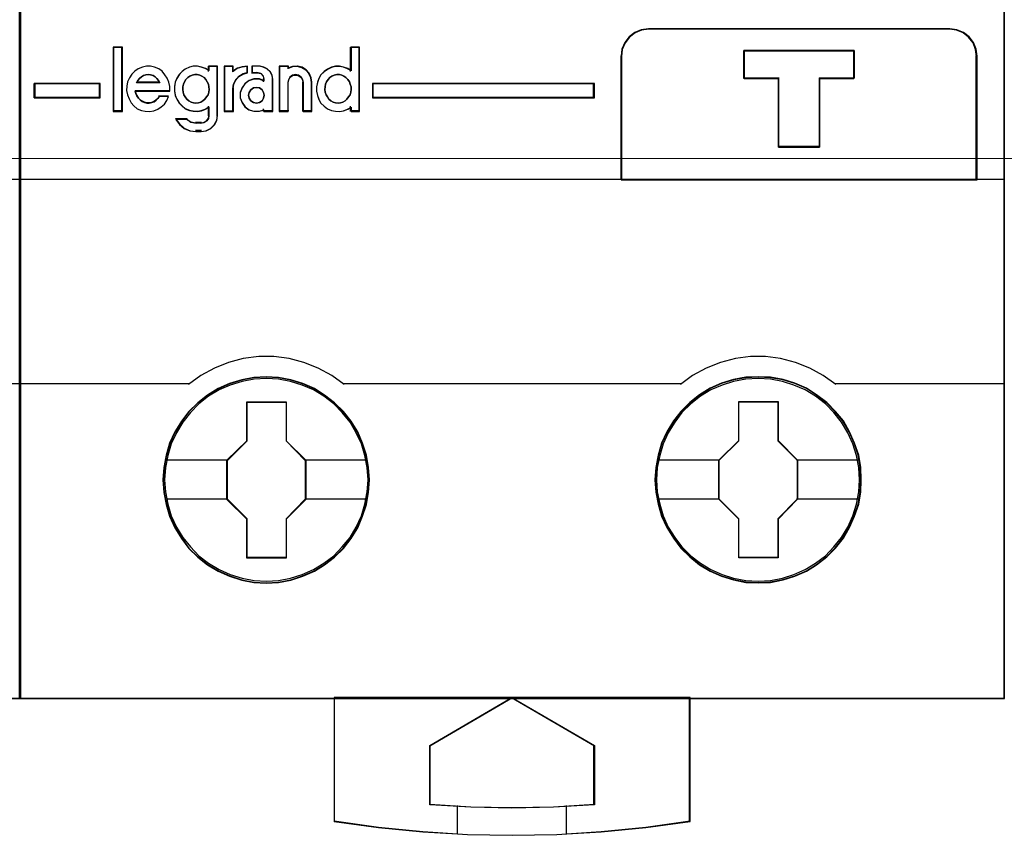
# Model space of a CAD drawing. Header units: millimetres. Extents: x -1290 to 1795, y -4192 to -1311.
# Tile 1015 of 1056: x 1479.57 to 1486.77, y -1959.9 to -1953.93. Entities that reach past the tile are written whole.
import ezdxf

# ---------------------------------------------------------------- set-up
doc = ezdxf.new("R2010")
doc.units = ezdxf.units.MM
doc.layers.add('45', color=7, linetype='Continuous')
doc.layers.add('Aparatura', color=7, linetype='Continuous', lineweight=13)

# ---------------------------------------------------------------- blocks, each defined once
blk = doc.blocks.new('*U181')
at = {"layer": '45', "color": 7}
for points in [[(189.632024, -683.413361), (153.610873, -683.413361), (153.610873, -766.375576), (189.632024, -766.375576), (189.632024, -683.413361)], [(187.627225, -741.867195), (176.603543, -741.867195), (176.344227, -741.900376), (176.106981, -741.999918), (175.897321, -742.160291), (175.742835, -742.370434), (175.626971, -742.608228), (175.604901, -742.868143), (175.604901, -747.397292), (188.625867, -747.397292), (188.625867, -742.868143), (188.592763, -742.608228), (188.498968, -742.370434), (188.333447, -742.160291), (188.129305, -741.999918), (187.886541, -741.900376), (187.627225, -741.867195)], [(184.133965, -742.664391), (184.133965, -743.674527), (182.869074, -743.674527), (182.869074, -746.194316), (181.360081, -746.194316), (181.360081, -743.674527), (180.089642, -743.674527), (180.089642, -742.664391), (184.133965, -742.664391)], [(182.869074, -746.194316), (182.869074, -743.674527), (184.133965, -743.674527), (184.133965, -742.664391), (180.089642, -742.664391), (180.089642, -743.674527), (181.360081, -743.674527), (181.360081, -746.194316), (182.869074, -746.194316)], [(182.86427, -746.178157), (182.86427, -743.681438), (184.119642, -743.681438), (184.119642, -742.68055), (180.105755, -742.68055), (180.105755, -743.681438), (181.366633, -743.681438), (181.366633, -746.178157), (182.86427, -746.178157)], [(156.545201, -744.397035), (156.545201, -743.863776), (154.139017, -743.863776), (154.139017, -744.397035), (156.545201, -744.397035)], [(166.506517, -743.863776), (166.506517, -744.397035), (174.629179, -744.397035), (174.629179, -743.863776), (166.506517, -743.863776)], [(166.395518, -758.37662), (166.367884, -757.923945), (166.296035, -757.47127), (166.141285, -757.035156), (165.969954, -756.621124), (165.732302, -756.223653), (165.450435, -755.875866), (165.124354, -755.55016), (164.759585, -755.274139), (164.38929, -755.02572), (163.9582, -754.843545), (163.52711, -754.711055), (163.073912, -754.628249), (162.626242, -754.606167), (162.167517, -754.628249), (161.7309, -754.711055), (161.28323, -754.843545), (160.86872, -755.02572), (160.476317, -755.274139), (160.117076, -755.55016), (159.785468, -755.875866), (159.525708, -756.223653), (159.282529, -756.621124), (159.078038, -757.035156), (158.961975, -757.47127), (158.873546, -757.923945), (158.840385, -758.37662), (158.873546, -758.834816), (158.961975, -759.27093), (159.078038, -759.707044), (159.282529, -760.126596), (159.525708, -760.518547), (159.785468, -760.882895), (160.117076, -761.20308), (160.476317, -761.484622), (160.86872, -761.71648), (161.28323, -761.904174), (161.7309, -762.042185), (162.167517, -762.130512), (162.626242, -762.152594), (163.073912, -762.130512), (163.52711, -762.042185), (163.9582, -761.904174), (164.38929, -761.71648), (164.759585, -761.484622), (165.124354, -761.20308), (165.450435, -760.882895), (165.732302, -760.518547), (165.969954, -760.126596), (166.141285, -759.707044), (166.296035, -759.27093), (166.367884, -758.834816), (166.395518, -758.37662)], [(166.395518, -758.37662), (166.367884, -757.923945), (166.296035, -757.47127), (166.141285, -757.035156), (165.969954, -756.621124), (165.732302, -756.223653), (165.450435, -755.875866), (165.124354, -755.55016), (164.759585, -755.274139), (164.38929, -755.02572), (163.9582, -754.843545), (163.52711, -754.711055), (163.073912, -754.628249), (162.626242, -754.606167), (162.167517, -754.628249), (161.7309, -754.711055), (161.28323, -754.843545), (160.86872, -755.02572), (160.476317, -755.274139), (160.117076, -755.55016), (159.785468, -755.875866), (159.525708, -756.223653), (159.282529, -756.621124), (159.078038, -757.035156), (158.961975, -757.47127), (158.873546, -757.923945), (158.840385, -758.37662), (158.873546, -758.834816), (158.961975, -759.27093), (159.078038, -759.707044), (159.282529, -760.126596), (159.525708, -760.518547), (159.785468, -760.882895), (160.117076, -761.20308), (160.476317, -761.484622), (160.86872, -761.71648), (161.28323, -761.904174), (161.7309, -762.042185), (162.167517, -762.130512), (162.626242, -762.152594), (163.073912, -762.130512), (163.52711, -762.042185), (163.9582, -761.904174), (164.38929, -761.71648), (164.759585, -761.484622), (165.124354, -761.20308), (165.450435, -760.882895), (165.732302, -760.518547), (165.969954, -760.126596), (166.141285, -759.707044), (166.296035, -759.27093), (166.367884, -758.834816), (166.395518, -758.37662)], [(166.381195, -758.376631), (166.353666, -757.925679), (166.28209, -757.474727), (166.127926, -757.040273), (165.957245, -756.627817), (165.720494, -756.231859), (165.439696, -755.885396), (165.114851, -755.560931), (164.751466, -755.28596), (164.382574, -755.038486), (163.953118, -754.857006), (163.523663, -754.72502), (163.072183, -754.642529), (162.62621, -754.620531), (162.169225, -754.642529), (161.734264, -754.72502), (161.28829, -754.857006), (160.875352, -755.038486), (160.484437, -755.28596), (160.126558, -755.560931), (159.796207, -755.885396), (159.537432, -756.231859), (159.295175, -756.627817), (159.091459, -757.040273), (158.975837, -757.474727), (158.887743, -757.925679), (158.854708, -758.376631), (158.887743, -758.833082), (158.975837, -759.267536), (159.091459, -759.701989), (159.295175, -760.119945), (159.537432, -760.510403), (159.796207, -760.873365), (160.126558, -761.192331), (160.484437, -761.472801), (160.875352, -761.703776), (161.28829, -761.890756), (161.734264, -762.028242), (162.169225, -762.116232), (162.62621, -762.13823), (163.072183, -762.116232), (163.523663, -762.028242), (163.953118, -761.890756), (164.382574, -761.703776), (164.751466, -761.472801), (165.114851, -761.192331), (165.439696, -760.873365), (165.720494, -760.510403), (165.957245, -760.119945), (166.127926, -759.701989), (166.28209, -759.267536), (166.353666, -758.833082), (166.381195, -758.376631)], [(184.393561, -758.370335), (184.371448, -757.917552), (184.299581, -757.464769), (184.144791, -757.028552), (183.962359, -756.614421), (183.735702, -756.216856), (183.453763, -755.868986), (183.127598, -755.543203), (182.757207, -755.267116), (182.392344, -755.018637), (181.961143, -754.83642), (181.529942, -754.703898), (181.076627, -754.621072), (180.617785, -754.598985), (180.169999, -754.621072), (179.722213, -754.703898), (179.274427, -754.83642), (178.85981, -755.018637), (178.478363, -755.267116), (178.119029, -755.543203), (177.787335, -755.868986), (177.516452, -756.216856), (177.273211, -756.614421), (177.079723, -757.028552), (176.96363, -757.464769), (176.875179, -757.917552), (176.842009, -758.370335), (176.875179, -758.823118), (176.96363, -759.264858), (177.079723, -759.701075), (177.273211, -760.120728), (177.516452, -760.512771), (177.787335, -760.877206), (178.119029, -761.197467), (178.478363, -761.479076), (178.85981, -761.71099), (179.274427, -761.898729), (179.722213, -762.036772), (180.169999, -762.12512), (180.617785, -762.147207), (181.076627, -762.12512), (181.529942, -762.036772), (181.961143, -761.898729), (182.392344, -761.71099), (182.757207, -761.479076), (183.127598, -761.197467), (183.453763, -760.877206), (183.735702, -760.512771), (183.962359, -760.120728), (184.144791, -759.701075), (184.299581, -759.264858), (184.371448, -758.823118), (184.393561, -758.370335)], [(184.393561, -758.370335), (184.371448, -757.917552), (184.299581, -757.464769), (184.144791, -757.028552), (183.962359, -756.614421), (183.735702, -756.216856), (183.453763, -755.868986), (183.127598, -755.543203), (182.757207, -755.267116), (182.392344, -755.018637), (181.961143, -754.83642), (181.529942, -754.703898), (181.076627, -754.621072), (180.617785, -754.598985), (180.169999, -754.621072), (179.722213, -754.703898), (179.274427, -754.83642), (178.85981, -755.018637), (178.478363, -755.267116), (178.119029, -755.543203), (177.787335, -755.868986), (177.516452, -756.216856), (177.273211, -756.614421), (177.079723, -757.028552), (176.96363, -757.464769), (176.875179, -757.917552), (176.842009, -758.370335), (176.875179, -758.823118), (176.96363, -759.264858), (177.079723, -759.701075), (177.273211, -760.120728), (177.516452, -760.512771), (177.787335, -760.877206), (178.119029, -761.197467), (178.478363, -761.479076), (178.85981, -761.71099), (179.274427, -761.898729), (179.722213, -762.036772), (180.169999, -762.12512), (180.617785, -762.147207), (181.076627, -762.12512), (181.529942, -762.036772), (181.961143, -761.898729), (182.392344, -761.71099), (182.757207, -761.479076), (183.127598, -761.197467), (183.453763, -760.877206), (183.735702, -760.512771), (183.962359, -760.120728), (184.144791, -759.701075), (184.299581, -759.264858), (184.371448, -758.823118), (184.393561, -758.370335)], [(184.377448, -758.371244), (184.355429, -757.920292), (184.283869, -757.46934), (184.12974, -757.034887), (183.948087, -756.622431), (183.722397, -756.226473), (183.441661, -755.88001), (183.116887, -755.555544), (182.748077, -755.280573), (182.384772, -755.0331), (181.95541, -754.851619), (181.526049, -754.719633), (181.074669, -754.637142), (180.617785, -754.615144), (180.17191, -754.637142), (179.726035, -754.719633), (179.28016, -754.851619), (178.867312, -755.0331), (178.487493, -755.280573), (178.129692, -755.555544), (177.799414, -755.88001), (177.529687, -756.226473), (177.287483, -756.622431), (177.094821, -757.034887), (176.979224, -757.46934), (176.89115, -757.920292), (176.858122, -758.371244), (176.89115, -758.822196), (176.979224, -759.262149), (177.094821, -759.696603), (177.287483, -760.114558), (177.529687, -760.505017), (177.799414, -760.867978), (178.129692, -761.186944), (178.487493, -761.467414), (178.867312, -761.69839), (179.28016, -761.88537), (179.726035, -762.022855), (180.17191, -762.110846), (180.617785, -762.132843), (181.074669, -762.110846), (181.526049, -762.022855), (181.95541, -761.88537), (182.384772, -761.69839), (182.748077, -761.467414), (183.116887, -761.186944), (183.441661, -760.867978), (183.722397, -760.505017), (183.948087, -760.114558), (184.12974, -759.696603), (184.283869, -759.262149), (184.355429, -758.822196), (184.377448, -758.371244)], [(161.91331, -755.512887), (163.355409, -755.512887), (163.355409, -756.944823), (164.068107, -757.658026), (164.068107, -759.089962), (163.355409, -759.814222), (163.355409, -761.2351), (161.91331, -761.2351), (161.91331, -759.814222), (161.183909, -759.089962), (161.183909, -757.658026), (161.91331, -756.944823), (161.91331, -755.512887)], [(161.91331, -755.512887), (163.355409, -755.512887), (163.355409, -755.512887), (163.355409, -756.944823), (163.355409, -756.944823), (164.068107, -757.658026), (164.068107, -757.658026), (164.068107, -759.089962), (164.068107, -759.089962), (163.355409, -759.814222), (163.355409, -759.814222), (163.355409, -761.2351), (163.355409, -761.2351), (161.91331, -761.2351), (161.91331, -761.2351), (161.91331, -759.814222), (161.91331, -759.814222), (161.183909, -759.089962), (161.183909, -759.089962), (161.183909, -757.658026), (161.183909, -757.658026), (161.91331, -756.944823), (161.91331, -756.944823), (161.91331, -755.512887), (161.91331, -755.512887)], [(161.921273, -755.527251), (163.34726, -755.527251), (163.34726, -756.951548), (164.051994, -757.660947), (164.051994, -759.085245), (163.34726, -759.805642), (163.34726, -761.218941), (161.921273, -761.218941), (161.921273, -759.805642), (161.200021, -759.085245), (161.200021, -757.660947), (161.921273, -756.951548), (161.921273, -755.527251)], [(179.911094, -755.507501), (181.346734, -755.507501), (181.346734, -756.939436), (182.058989, -757.65264), (182.058989, -759.084575), (181.346734, -759.808836), (181.346734, -761.229714), (179.911094, -761.229714), (179.911094, -759.808836), (179.176581, -759.084575), (179.176581, -757.65264), (179.911094, -756.939436), (179.911094, -755.507501)], [(179.911094, -755.507501), (181.346734, -755.507501), (181.346734, -755.507501), (181.346734, -756.939436), (181.346734, -756.939436), (182.058989, -757.65264), (182.058989, -757.65264), (182.058989, -759.084575), (182.058989, -759.084575), (181.346734, -759.808836), (181.346734, -759.808836), (181.346734, -761.229714), (181.346734, -761.229714), (179.911094, -761.229714), (179.911094, -761.229714), (179.911094, -759.808836), (179.911094, -759.808836), (179.176581, -759.084575), (179.176581, -759.084575), (179.176581, -757.65264), (179.176581, -757.65264), (179.911094, -756.939436), (179.911094, -756.939436), (179.911094, -755.507501), (179.911094, -755.507501)], [(179.918117, -755.521865), (181.33949, -755.521865), (181.33949, -756.946162), (182.044667, -757.655561), (182.044667, -759.079858), (181.33949, -759.800256), (181.33949, -761.213555), (179.918117, -761.213555), (179.918117, -759.800256), (179.190903, -759.079858), (179.190903, -757.655561), (179.918117, -756.946162), (179.918117, -755.521865)], [(178.131037, -766.343257), (171.614214, -766.343257), (165.10291, -766.343257), (165.10291, -770.879746), (166.730736, -771.101039), (168.353044, -771.255943), (169.616678, -771.333395), (169.986388, -771.355525), (171.614214, -771.383186), (173.258594, -771.355525), (173.622786, -771.333395), (174.880902, -771.255943), (176.514247, -771.101039), (178.131037, -770.879746), (178.131037, -766.343257)], [(171.613148, -766.343257), (174.629179, -768.094478), (174.629179, -770.272419), (173.129465, -770.350005), (171.613148, -770.377714), (170.113433, -770.350005), (168.613719, -770.272419), (168.613719, -768.094478), (171.613148, -766.343257)]]:
    blk.add_lwpolyline(points, close=True, dxfattribs=at)
at = {"layer": '45', "color": 139}
for points in [[(189.632024, -683.413361), (153.610873, -683.413361), (153.610873, -766.375576), (189.632024, -766.375576), (189.632024, -683.413361)], [(157.343682, -742.553071), (157.033957, -742.553071), (157.033957, -744.874634), (157.343682, -744.874634), (157.343682, -742.553071)], [(160.05048, -744.583765), (160.1415, -744.578085), (160.23252, -744.555361), (160.306474, -744.504234), (160.380428, -744.436065), (160.443004, -744.362214), (160.494203, -744.282683), (160.516958, -744.186109), (160.534024, -744.083855), (160.522647, -743.987281), (160.511269, -743.896389), (160.465759, -743.805496), (160.41456, -743.725965), (160.357673, -743.652114), (160.266653, -743.600987), (160.192699, -743.561222), (160.09599, -743.544179), (160.00497, -743.544179), (159.91395, -743.561222), (159.828618, -743.600987), (159.754665, -743.652114), (159.6864, -743.725965), (159.629512, -743.805496), (159.59538, -743.896389), (159.572625, -743.987281), (159.572625, -744.083855), (159.578313, -744.186109), (159.612446, -744.282683), (159.652267, -744.362214), (159.720532, -744.436065), (159.794486, -744.504234), (159.874129, -744.555361), (159.965149, -744.578085), (160.05048, -744.583765)], [(165.251665, -744.583765), (165.336996, -744.578085), (165.428016, -744.555361), (165.513347, -744.504234), (165.575924, -744.436065), (165.6385, -744.362214), (165.689699, -744.282683), (165.712454, -744.186109), (165.72952, -744.083855), (165.72952, -743.987281), (165.695388, -743.896389), (165.672633, -743.805496), (165.610056, -743.725965), (165.536102, -743.652114), (165.467837, -743.600987), (165.393884, -743.561222), (165.302863, -743.544179), (165.200466, -743.544179), (165.109446, -743.561222), (165.024115, -743.600987), (164.950161, -743.652114), (164.893273, -743.725965), (164.830697, -743.805496), (164.790876, -743.896389), (164.773809, -743.987281), (164.768121, -744.083855), (164.773809, -744.186109), (164.813631, -744.282683), (164.859141, -744.362214), (164.916028, -744.436065), (164.984293, -744.504234), (165.075313, -744.555361), (165.160645, -744.578085), (165.251665, -744.583765)], [(162.544549, -744.297385), (162.526996, -744.192185), (162.468488, -744.098673), (162.374875, -744.028539), (162.263709, -744.011005), (162.158394, -744.028539), (162.064781, -744.098673), (162.000422, -744.192185), (161.977018, -744.297385), (162.000422, -744.408431), (162.064781, -744.501943), (162.158394, -744.560387), (162.263709, -744.583765), (162.374875, -744.560387), (162.468488, -744.501943), (162.526996, -744.408431), (162.544549, -744.297385)], [(166.347179, -758.376823), (166.314012, -757.92396), (166.225565, -757.482142), (166.103951, -757.056893), (165.916003, -756.648211), (165.689359, -756.267144), (165.401908, -755.913689), (165.092346, -755.593372), (164.733033, -755.317235), (164.34608, -755.085281), (163.942543, -754.903031), (163.511367, -754.770486), (163.074663, -754.687645), (162.626903, -754.660032), (162.179143, -754.687645), (161.736911, -754.770486), (161.305735, -754.903031), (160.902199, -755.085281), (160.515246, -755.317235), (160.16146, -755.593372), (159.851898, -755.913689), (159.575503, -756.267144), (159.337803, -756.648211), (159.149855, -757.056893), (159.017185, -757.482142), (158.939795, -757.92396), (158.906627, -758.376823), (158.939795, -758.818641), (159.017185, -759.260459), (159.149855, -759.685708), (159.337803, -760.099913), (159.575503, -760.48098), (159.851898, -760.828912), (160.16146, -761.14923), (160.515246, -761.425366), (160.902199, -761.65732), (161.305735, -761.83957), (161.736911, -761.972115), (162.179143, -762.054956), (162.626903, -762.08257), (163.074663, -762.054956), (163.511367, -761.972115), (163.942543, -761.83957), (164.34608, -761.65732), (164.733033, -761.425366), (165.092346, -761.14923), (165.401908, -760.828912), (165.689359, -760.48098), (165.916003, -760.099913), (166.103951, -759.685708), (166.225565, -759.260459), (166.314012, -758.818641), (166.347179, -758.376823)], [(184.33269, -758.376823), (184.30505, -757.92396), (184.216602, -757.482142), (184.083929, -757.056893), (183.901505, -756.648211), (183.669328, -756.267144), (183.392927, -755.913689), (183.077831, -755.593372), (182.718509, -755.317235), (182.337076, -755.085281), (181.928003, -754.903031), (181.507874, -754.770486), (181.065633, -754.687645), (180.617864, -754.660032), (180.170094, -754.687645), (179.722325, -754.770486), (179.302196, -754.903031), (178.893123, -755.085281), (178.51169, -755.317235), (178.157897, -755.593372), (177.831744, -755.913689), (177.566399, -756.267144), (177.328694, -756.648211), (177.140742, -757.056893), (177.019125, -757.482142), (176.930677, -757.92396), (176.897509, -758.376823), (176.930677, -758.818641), (177.019125, -759.260459), (177.140742, -759.685708), (177.328694, -760.099913), (177.566399, -760.48098), (177.831744, -760.828912), (178.157897, -761.14923), (178.51169, -761.425366), (178.893123, -761.65732), (179.302196, -761.83957), (179.722325, -761.972115), (180.170094, -762.054956), (180.617864, -762.08257), (181.065633, -762.054956), (181.507874, -761.972115), (181.928003, -761.83957), (182.337076, -761.65732), (182.718509, -761.425366), (183.077831, -761.14923), (183.392927, -760.828912), (183.669328, -760.48098), (183.901505, -760.099913), (184.083929, -759.685708), (184.216602, -759.260459), (184.30505, -758.818641), (184.33269, -758.376823)]]:
    blk.add_lwpolyline(points, close=True, dxfattribs=at)
at = {"layer": '45', "color": 59}
for points in [[(189.617702, -683.427724), (153.626986, -683.427724), (153.626986, -766.359417), (189.617702, -766.359417), (189.617702, -683.427724)], [(187.627225, -741.867195), (176.603543, -741.867195), (176.344227, -741.900376), (176.106981, -741.999918), (175.897321, -742.160291), (175.742835, -742.370434), (175.626971, -742.608228), (175.604901, -742.868143), (175.604901, -747.397292), (188.625867, -747.397292), (188.625867, -742.868143), (188.592763, -742.608228), (188.498968, -742.370434), (188.333447, -742.160291), (188.129305, -741.999918), (187.886541, -741.900376), (187.627225, -741.867195)], [(187.613447, -741.883355), (176.615531, -741.883355), (176.356822, -741.916352), (176.12013, -742.015345), (175.91096, -742.174832), (175.756835, -742.383816), (175.641242, -742.620298), (175.619224, -742.878777), (175.619224, -747.382928), (188.609754, -747.382928), (188.609754, -742.878777), (188.576727, -742.620298), (188.483152, -742.383816), (188.318018, -742.174832), (188.114353, -742.015345), (187.872156, -741.916352), (187.613447, -741.883355)], [(157.359794, -742.538707), (157.017844, -742.538707), (157.017844, -744.890793), (157.359794, -744.890793), (157.359794, -742.538707)], [(164.493659, -744.305559), (164.549862, -744.450474), (164.622926, -744.589816), (164.740953, -744.701289), (164.864599, -744.790467), (165.005107, -744.851778), (165.151235, -744.88522), (165.302984, -744.890793), (165.449112, -744.868499), (165.60086, -744.812762), (165.724507, -744.734731), (165.724507, -744.890793), (166.039245, -744.890793), (166.039245, -742.538707), (165.724507, -742.538707), (165.724507, -743.408199), (165.60086, -743.330167), (165.449112, -743.274431), (165.302984, -743.246562), (165.151235, -743.246562), (165.005107, -743.285578), (164.864599, -743.352462), (164.740953, -743.441641), (164.622926, -743.553114), (164.549862, -743.686882), (164.493659, -743.831797), (164.465557, -743.993433), (164.465557, -744.149496), (164.493659, -744.305559)], [(184.133965, -742.664391), (184.133965, -743.674527), (182.869074, -743.674527), (182.869074, -746.194316), (181.360081, -746.194316), (181.360081, -743.674527), (180.089642, -743.674527), (180.089642, -742.664391), (184.133965, -742.664391)], [(182.869074, -746.194316), (182.869074, -743.674527), (184.133965, -743.674527), (184.133965, -742.664391), (180.089642, -742.664391), (180.089642, -743.674527), (181.360081, -743.674527), (181.360081, -746.194316), (182.869074, -746.194316)], [(182.86427, -746.178157), (182.86427, -743.681438), (184.119642, -743.681438), (184.119642, -742.68055), (180.105755, -742.68055), (180.105755, -743.681438), (181.366633, -743.681438), (181.366633, -746.178157), (182.86427, -746.178157)], [(158.165615, -744.554459), (158.092562, -744.520826), (158.01389, -744.46477), (157.952077, -744.403109), (157.890263, -744.319026), (157.856546, -744.240548), (157.834069, -744.145253), (159.09282, -744.145253), (159.09282, -743.982692), (159.064723, -743.825736), (159.002909, -743.674385), (158.918618, -743.545457), (158.811849, -743.422135), (158.688221, -743.332446), (158.536497, -743.270784), (158.390392, -743.237151), (158.238667, -743.237151), (158.092562, -743.270784), (157.940838, -743.32684), (157.81721, -743.416529), (157.710441, -743.528641), (157.620531, -743.657569), (157.553098, -743.808919), (157.519381, -743.965875), (157.513762, -744.128436), (157.541859, -744.285392), (157.603672, -744.431137), (157.682344, -744.571276), (157.783494, -744.688993), (157.907121, -744.789893), (158.058846, -744.851554), (158.199331, -744.885188), (158.356675, -744.890793), (158.514019, -744.868371), (158.654505, -744.812316), (158.778132, -744.722626), (158.90176, -744.621726), (158.986051, -744.487193), (159.047865, -744.347053), (158.710699, -744.347053), (158.654505, -744.41432), (158.587072, -744.481587), (158.514019, -744.532037), (158.429728, -744.560065), (158.339817, -744.576882), (158.249906, -744.576882), (158.165615, -744.554459)], [(159.354601, -744.440403), (159.438892, -744.579668), (159.545661, -744.69108), (159.65805, -744.78021), (159.809774, -744.841487), (159.95026, -744.87491), (160.107604, -744.880481), (160.24809, -744.858198), (160.394195, -744.802492), (160.529061, -744.724504), (160.529061, -745.042029), (160.506583, -745.14787), (160.444769, -745.237), (160.354859, -745.292706), (160.24809, -745.314988), (160.05141, -745.314988), (159.860349, -745.281565), (159.703005, -745.181294), (159.309646, -745.181294), (159.444512, -745.365124), (159.618714, -745.50996), (159.826633, -745.59909), (160.05141, -745.626943), (160.24809, -745.626943), (160.427911, -745.60466), (160.596494, -745.51553), (160.725741, -745.387406), (160.821271, -745.225859), (160.843749, -745.042029), (160.843749, -743.237151), (160.529061, -743.237151), (160.529061, -743.398699), (160.394195, -743.32071), (160.24809, -743.265004), (160.107604, -743.237151), (159.95026, -743.237151), (159.809774, -743.276145), (159.65805, -743.342993), (159.545661, -743.432122), (159.438892, -743.543535), (159.354601, -743.677229), (159.287168, -743.822065), (159.26469, -743.983613), (159.26469, -744.13959), (159.287168, -744.295567), (159.354601, -744.440403)], [(161.085441, -743.237151), (161.085441, -744.890793), (161.405597, -744.890793), (161.405597, -744.061169), (161.428466, -743.893002), (161.508505, -743.736047), (161.622846, -743.607119), (161.777207, -743.523035), (161.943002, -743.472585), (161.943002, -743.237151), (161.742905, -743.253968), (161.565676, -743.310023), (161.405597, -743.416529), (161.405597, -743.237151), (161.085441, -743.237151)], [(161.101554, -743.251515), (161.101554, -744.874634), (161.410348, -744.874634), (161.410348, -744.060323), (161.432404, -743.89526), (161.509603, -743.741202), (161.619886, -743.614653), (161.768769, -743.532122), (161.92868, -743.482603), (161.92868, -743.251515), (161.735684, -743.268021), (161.564745, -743.323042), (161.410348, -743.427582), (161.410348, -743.251515), (161.101554, -743.251515)], [(161.736709, -744.027536), (161.674455, -744.206914), (161.674455, -744.391898), (161.736709, -744.571276), (161.844238, -744.722626), (161.991383, -744.829132), (162.166826, -744.885188), (162.370565, -744.885188), (162.534689, -744.829132), (162.534689, -744.890793), (162.868596, -744.890793), (162.868596, -743.708019), (162.845958, -743.562274), (162.766726, -743.433346), (162.659197, -743.32684), (162.52903, -743.265179), (162.387544, -743.237151), (162.110232, -743.237151), (162.110232, -743.472585), (162.302652, -743.472585), (162.42716, -743.506218), (162.512051, -743.595907), (162.534689, -743.708019), (162.534689, -743.780891), (162.370565, -743.713624), (162.166826, -743.713624), (161.991383, -743.76968), (161.844238, -743.881791), (161.736709, -744.027536)], [(163.094175, -743.237151), (163.094175, -744.890793), (163.422344, -744.890793), (163.422344, -743.825736), (163.444976, -743.724835), (163.495899, -743.635146), (163.586428, -743.56788), (163.693931, -743.551063), (163.795776, -743.56788), (163.897622, -743.635146), (163.954203, -743.724835), (163.971177, -743.825736), (163.971177, -744.890793), (164.293687, -744.890793), (164.293687, -743.825736), (164.271055, -743.657569), (164.1975, -743.495007), (164.07868, -743.366079), (163.937228, -743.27639), (163.761828, -743.237151), (163.586428, -743.248362), (163.422344, -743.304418), (163.422344, -743.237151), (163.094175, -743.237151)], [(163.110288, -743.251515), (163.110288, -744.874634), (163.42964, -744.874634), (163.42964, -743.829235), (163.451664, -743.730198), (163.501219, -743.642164), (163.589316, -743.576139), (163.693931, -743.559632), (163.79304, -743.576139), (163.89215, -743.642164), (163.94721, -743.730198), (163.963728, -743.829235), (163.963728, -744.874634), (164.277574, -744.874634), (164.277574, -743.829235), (164.25555, -743.664172), (164.183971, -743.504611), (164.068344, -743.378063), (163.930692, -743.29003), (163.760004, -743.251515), (163.589316, -743.262519), (163.42964, -743.31754), (163.42964, -743.251515), (163.110288, -743.251515)], [(158.683303, -743.759637), (158.734757, -743.845821), (157.877196, -743.845821), (157.928649, -743.759637), (157.98582, -743.685766), (158.054425, -743.624206), (158.128747, -743.581115), (158.214503, -743.556491), (158.305976, -743.544179), (158.391732, -743.556491), (158.483206, -743.581115), (158.557528, -743.624206), (158.626132, -743.685766), (158.683303, -743.759637)], [(158.734757, -743.845821), (157.877196, -743.845821), (157.928649, -743.759637), (157.98582, -743.685766), (158.054425, -743.624206), (158.128747, -743.581115), (158.214503, -743.556491), (158.305976, -743.544179), (158.391732, -743.556491), (158.483206, -743.581115), (158.557528, -743.624206), (158.626132, -743.685766), (158.683303, -743.759637), (158.734757, -743.845821)], [(160.357673, -743.652114), (160.41456, -743.725965), (160.465759, -743.805496), (160.511269, -743.896389), (160.522647, -743.987281), (160.534024, -744.083855), (160.516958, -744.186109), (160.494203, -744.282683), (160.443004, -744.362214), (160.380428, -744.436065), (160.306474, -744.504234), (160.23252, -744.555361), (160.1415, -744.578085), (160.05048, -744.583765), (159.965149, -744.578085), (159.874129, -744.555361), (159.794486, -744.504234), (159.720532, -744.436065), (159.652267, -744.362214), (159.612446, -744.282683), (159.578313, -744.186109), (159.572625, -744.083855), (159.572625, -743.987281), (159.59538, -743.896389), (159.629512, -743.805496), (159.6864, -743.725965), (159.754665, -743.652114), (159.828618, -743.600987), (159.91395, -743.561222), (160.00497, -743.544179), (160.09599, -743.544179), (160.192699, -743.561222), (160.266653, -743.600987), (160.357673, -743.652114)], [(159.874129, -744.555361), (159.794486, -744.504234), (159.720532, -744.436065), (159.652267, -744.362214), (159.612446, -744.282683), (159.578313, -744.186109), (159.572625, -744.083855), (159.572625, -743.987281), (159.59538, -743.896389), (159.629512, -743.805496), (159.6864, -743.725965), (159.754665, -743.652114), (159.828618, -743.600987), (159.91395, -743.561222), (160.00497, -743.544179), (160.09599, -743.544179), (160.192699, -743.561222), (160.266653, -743.600987), (160.357673, -743.652114), (160.41456, -743.725965), (160.465759, -743.805496), (160.511269, -743.896389), (160.522647, -743.987281), (160.534024, -744.083855), (160.516958, -744.186109), (160.494203, -744.282683), (160.443004, -744.362214), (160.380428, -744.436065), (160.306474, -744.504234), (160.23252, -744.555361), (160.1415, -744.578085), (160.05048, -744.583765), (159.965149, -744.578085), (159.874129, -744.555361)], [(165.467837, -743.600987), (165.536102, -743.652114), (165.610056, -743.725965), (165.672633, -743.805496), (165.695388, -743.896389), (165.72952, -743.987281), (165.72952, -744.083855), (165.712454, -744.186109), (165.689699, -744.282683), (165.6385, -744.362214), (165.575924, -744.436065), (165.513347, -744.504234), (165.428016, -744.555361), (165.336996, -744.578085), (165.251665, -744.583765), (165.160645, -744.578085), (165.075313, -744.555361), (164.984293, -744.504234), (164.916028, -744.436065), (164.859141, -744.362214), (164.813631, -744.282683), (164.773809, -744.186109), (164.768121, -744.083855), (164.773809, -743.987281), (164.790876, -743.896389), (164.830697, -743.805496), (164.893273, -743.725965), (164.950161, -743.652114), (165.024115, -743.600987), (165.109446, -743.561222), (165.200466, -743.544179), (165.302863, -743.544179), (165.393884, -743.561222), (165.467837, -743.600987)], [(164.813631, -744.282683), (164.773809, -744.186109), (164.768121, -744.083855), (164.773809, -743.987281), (164.790876, -743.896389), (164.830697, -743.805496), (164.893273, -743.725965), (164.950161, -743.652114), (165.024115, -743.600987), (165.109446, -743.561222), (165.200466, -743.544179), (165.302863, -743.544179), (165.393884, -743.561222), (165.467837, -743.600987), (165.536102, -743.652114), (165.610056, -743.725965), (165.672633, -743.805496), (165.695388, -743.896389), (165.72952, -743.987281), (165.72952, -744.083855), (165.712454, -744.186109), (165.689699, -744.282683), (165.6385, -744.362214), (165.575924, -744.436065), (165.513347, -744.504234), (165.428016, -744.555361), (165.336996, -744.578085), (165.251665, -744.583765), (165.160645, -744.578085), (165.075313, -744.555361), (164.984293, -744.504234), (164.916028, -744.436065), (164.859141, -744.362214), (164.813631, -744.282683)], [(156.529088, -744.380875), (156.529088, -743.878139), (154.155129, -743.878139), (154.155129, -744.380875), (156.529088, -744.380875)], [(162.526996, -744.192185), (162.544549, -744.297385), (162.526996, -744.408431), (162.468488, -744.501943), (162.374875, -744.560387), (162.263709, -744.583765), (162.158394, -744.560387), (162.064781, -744.501943), (162.000422, -744.408431), (161.977018, -744.297385), (162.000422, -744.192185), (162.064781, -744.098673), (162.158394, -744.028539), (162.263709, -744.011005), (162.374875, -744.028539), (162.468488, -744.098673), (162.526996, -744.192185)], [(162.000422, -744.192185), (162.064781, -744.098673), (162.158394, -744.028539), (162.263709, -744.011005), (162.374875, -744.028539), (162.468488, -744.098673), (162.526996, -744.192185), (162.544549, -744.297385), (162.526996, -744.408431), (162.468488, -744.501943), (162.374875, -744.560387), (162.263709, -744.583765), (162.158394, -744.560387), (162.064781, -744.501943), (162.000422, -744.408431), (161.977018, -744.297385), (162.000422, -744.192185)], [(178.131037, -766.343257), (171.614214, -766.343257), (165.10291, -766.343257), (165.10291, -770.879746), (166.730736, -771.101039), (168.353044, -771.255943), (169.616678, -771.333395), (169.986388, -771.355525), (171.614214, -771.383186), (173.258594, -771.355525), (173.622786, -771.333395), (174.880902, -771.255943), (176.514247, -771.101039), (178.131037, -770.879746), (178.131037, -766.343257)], [(171.613148, -766.343257), (174.629179, -768.094478), (174.629179, -770.272419), (173.129465, -770.350005), (171.613148, -770.377714), (170.113433, -770.350005), (168.613719, -770.272419), (168.613719, -768.094478), (171.613148, -766.343257)]]:
    blk.add_lwpolyline(points, close=True, dxfattribs=at)
at = {"layer": '45', "color": 139}
for points in [[(176.632542, -741.867195), (176.365696, -741.9013), (176.121561, -742.003613), (175.905813, -742.16845), (175.746841, -742.384444), (175.627612, -742.628858), (175.604901, -742.896009)], [(176.600317, -741.867195), (187.628661, -741.867195)], [(188.625867, -742.896009), (188.591742, -742.628858), (188.495055, -742.384444), (188.324431, -742.16845), (188.113995, -742.003613), (187.863746, -741.9013), (187.596435, -741.867195)], [(157.017844, -742.538707), (157.017844, -744.890793)], [(157.017844, -742.538707), (157.359794, -742.538707)], [(157.325778, -742.538707), (157.325778, -744.890793)], [(165.697294, -742.538707), (165.697294, -743.429268)], [(165.697294, -742.538707), (166.039245, -742.538707)], [(166.005229, -742.538707), (166.005229, -744.890793)], [(180.089642, -742.664391), (184.133965, -742.664391)], [(180.089642, -742.664391), (180.089642, -743.698591)], [(184.101739, -742.664391), (184.101739, -743.698591)], [(175.604901, -747.397292), (175.604901, -742.861895)], [(188.593641, -747.397292), (188.593641, -742.861895)], [(159.09282, -744.145253), (159.09282, -743.982692), (159.064723, -743.825736), (159.002909, -743.674385), (158.918618, -743.545457), (158.811849, -743.422135), (158.688221, -743.332446), (158.536497, -743.270784), (158.390392, -743.237151), (158.238667, -743.237151), (158.092562, -743.270784), (157.940838, -743.32684), (157.81721, -743.416529), (157.710441, -743.528641), (157.620531, -743.657569), (157.553098, -743.808919), (157.519381, -743.965875), (157.513762, -744.128436), (157.541859, -744.285392), (157.603672, -744.431137), (157.682344, -744.571276), (157.783494, -744.688993), (157.907121, -744.789893), (158.058846, -744.851554), (158.199331, -744.885188), (158.356675, -744.890793), (158.514019, -744.868371), (158.654505, -744.812316), (158.778132, -744.722626), (158.90176, -744.621726), (158.986051, -744.487193), (159.047865, -744.347053)], [(160.534024, -743.399713), (160.398628, -743.321235), (160.25195, -743.265179), (160.110913, -743.237151), (159.952951, -743.237151), (159.811914, -743.27639), (159.659594, -743.343657), (159.546764, -743.433346), (159.439576, -743.545457), (159.354954, -743.679991), (159.287256, -743.825736), (159.26469, -743.988297), (159.26469, -744.145253), (159.287256, -744.302209), (159.354954, -744.447954), (159.439576, -744.588093), (159.546764, -744.700204), (159.659594, -744.789893), (159.811914, -744.851554), (159.952951, -744.885188), (160.110913, -744.890793), (160.25195, -744.868371), (160.398628, -744.812316), (160.534024, -744.733838)], [(160.501798, -743.237151), (160.501798, -743.429268)], [(160.501798, -743.237151), (160.843749, -743.237151)], [(160.809733, -743.237151), (160.809733, -745.050592)], [(161.085441, -743.237151), (161.085441, -744.890793)], [(161.085441, -743.237151), (161.427392, -743.237151)], [(161.943002, -743.237151), (161.738354, -743.256677), (161.557094, -743.321763), (161.393376, -743.445427)], [(161.393376, -743.237151), (161.393376, -743.445427)], [(161.943002, -743.466973), (161.773437, -743.519299), (161.615565, -743.606508), (161.498623, -743.740229), (161.416764, -743.90302), (161.393376, -744.077438)], [(161.910777, -743.237151), (161.910777, -743.499292)], [(162.09876, -743.237151), (162.09876, -743.499292)], [(162.401323, -743.237151), (162.09876, -743.237151)], [(162.09876, -743.466973), (162.318969, -743.466973)], [(162.544549, -743.73091), (162.519222, -743.605226), (162.424248, -743.504678), (162.284953, -743.466973)], [(162.868596, -743.73091), (162.845006, -743.57808), (162.76244, -743.442884), (162.650388, -743.3312), (162.514745, -743.266541), (162.367307, -743.237151)], [(163.094175, -743.237151), (163.094175, -744.890793)], [(163.094175, -743.237151), (163.446868, -743.237151)], [(164.293687, -743.845821), (164.270808, -743.671915), (164.196452, -743.503806), (164.076338, -743.370479), (163.933345, -743.277729), (163.756034, -743.237151), (163.578723, -743.248745), (163.412852, -743.306713)], [(163.412852, -743.237151), (163.412852, -743.335903)], [(165.72952, -743.399713), (165.605381, -743.321235), (165.453028, -743.265179), (165.306318, -743.237151), (165.153966, -743.237151), (165.007256, -743.27639), (164.866188, -743.343657), (164.742049, -743.433346), (164.623553, -743.545457), (164.550198, -743.679991), (164.493771, -743.825736), (164.465557, -743.988297), (164.465557, -744.145253), (164.493771, -744.302209), (164.550198, -744.447954), (164.623553, -744.588093), (164.742049, -744.700204), (164.866188, -744.789893), (165.007256, -744.851554), (165.153966, -744.885188), (165.306318, -744.890793), (165.453028, -744.868371), (165.605381, -744.812316), (165.72952, -744.733838)], [(158.734757, -743.845821), (158.683303, -743.759637), (158.626132, -743.685766), (158.557528, -743.624206), (158.483206, -743.581115), (158.391732, -743.556491), (158.305976, -743.544179), (158.214503, -743.556491), (158.128747, -743.581115), (158.054425, -743.624206), (157.98582, -743.685766), (157.928649, -743.759637), (157.877196, -743.845821)], [(157.877196, -743.813502), (158.734757, -743.813502)], [(162.544549, -743.771811), (162.378544, -743.703977), (162.172469, -743.703977), (161.995016, -743.760505), (161.846184, -743.873561), (161.737422, -744.020533), (161.674455, -744.201421), (161.674455, -744.387963), (161.737422, -744.568852), (161.846184, -744.721477), (161.995016, -744.828879), (162.172469, -744.885407), (162.378544, -744.885407), (162.544549, -744.828879)], [(162.510533, -743.698591), (162.510533, -743.802729)], [(162.83637, -743.698591), (162.83637, -744.890793)], [(163.980382, -743.845821), (163.962829, -743.735014), (163.904321, -743.636518), (163.799006, -743.562647), (163.693691, -743.544179), (163.582526, -743.562647), (163.488912, -743.636518), (163.436255, -743.735014), (163.412852, -743.845821)], [(163.412852, -743.813502), (163.412852, -744.890793)], [(163.948156, -743.813502), (163.948156, -744.890793)], [(164.261461, -743.813502), (164.261461, -744.890793)], [(180.089642, -743.664477), (181.38225, -743.664477)], [(181.350024, -743.664477), (181.350024, -746.194316)], [(182.846728, -743.664477), (184.133965, -743.664477)], [(182.846728, -743.664477), (182.846728, -746.194316)], [(154.139017, -743.863776), (156.545201, -743.863776)], [(154.139017, -744.397035), (154.139017, -743.863776)], [(156.511185, -743.863776), (156.511185, -744.397035)], [(157.827067, -744.127712), (159.09282, -744.127712)], [(157.827067, -744.127712), (157.849928, -744.228399), (157.884219, -744.311318), (157.947087, -744.400159), (158.009954, -744.46531), (158.089968, -744.524538), (158.164266, -744.560074), (158.249994, -744.583765), (158.341438, -744.583765), (158.432882, -744.565997), (158.518611, -744.536383), (158.592909, -744.483078), (158.661492, -744.412005), (158.718644, -744.340932)], [(161.085441, -744.890793), (161.427392, -744.890793), (161.427392, -744.04512)], [(166.506517, -743.863776), (174.629179, -743.863776)], [(166.506517, -743.863776), (166.506517, -744.397035)], [(174.596954, -744.397035), (174.596954, -743.863776)], [(154.139017, -744.362921), (156.545201, -744.362921)], [(158.686418, -744.325215), (159.048062, -744.325215)], [(166.506517, -744.362921), (174.629179, -744.362921)], [(157.017844, -744.858475), (157.359794, -744.858475)], [(160.501798, -744.704063), (160.501798, -745.050592)], [(162.510533, -744.797428), (162.510533, -744.890793)], [(162.510533, -744.858475), (162.868596, -744.858475)], [(163.094175, -744.858475), (163.446868, -744.858475)], [(163.948156, -744.858475), (164.293687, -744.858475)], [(165.697294, -744.704063), (165.697294, -744.890793)], [(165.697294, -744.858475), (166.039245, -744.858475)], [(159.307658, -745.15473), (159.445675, -745.349518), (159.623947, -745.502987), (159.836723, -745.597429), (160.066752, -745.626943)], [(159.307658, -745.15473), (159.726592, -745.15473)], [(159.692576, -745.15473), (159.861558, -745.278618), (160.066752, -745.319915)], [(160.22609, -745.626943), (160.412553, -745.603755), (160.587362, -745.511006), (160.721382, -745.377678), (160.820441, -745.209569), (160.843749, -745.018273)], [(160.22609, -745.319915), (160.343105, -745.295291), (160.441644, -745.233731), (160.509389, -745.135236), (160.534024, -745.018273)], [(160.034526, -745.287596), (160.260106, -745.287596)], [(160.260106, -745.594624), (160.034526, -745.594624)], [(181.350024, -746.161997), (182.878954, -746.161997)], [(153.610873, -747.364973), (189.632024, -747.364973)], [(165.471715, -754.886263), (165.023267, -754.550806), (164.519455, -754.283578), (164.00457, -754.078893), (163.456467, -753.93675), (162.902828, -753.862836), (162.349188, -753.862836), (161.784476, -753.93675), (161.247446, -754.078893), (160.727025, -754.283578), (160.228749, -754.550806), (159.780301, -754.886263)], [(183.457226, -754.886263), (182.997836, -754.550806), (182.510773, -754.283578), (181.9905, -754.078893), (181.442554, -753.93675), (180.889073, -753.862836), (180.335592, -753.862836), (179.787645, -753.93675), (179.239699, -754.078893), (178.713892, -754.283578), (178.221293, -754.550806), (177.772973, -754.886263)], [(153.610873, -754.852149), (159.814317, -754.852149)], [(165.439489, -754.852149), (171.6304, -754.852149)], [(171.598175, -754.852149), (177.805199, -754.852149)], [(183.425, -754.852149), (189.632024, -754.852149)], [(165.10291, -766.343257), (165.10291, -770.884041)], [(168.613719, -768.111811), (171.6304, -766.343257)], [(171.598175, -766.343257), (174.629179, -768.111811)], [(178.097021, -766.343257), (178.097021, -770.884041)], [(168.613719, -768.079492), (168.613719, -770.273576)], [(174.596954, -768.079492), (174.596954, -770.273576)], [(168.613719, -770.239462), (170.113433, -770.341332), (171.613148, -770.377714), (173.129465, -770.341332), (174.629179, -770.239462)], [(169.605553, -770.295122), (169.605553, -771.340094)], [(173.601538, -770.295122), (173.601538, -771.340094)], [(165.10291, -770.849927), (166.730736, -771.084326), (168.353044, -771.248406), (169.986388, -771.353886), (171.614214, -771.383186), (173.258594, -771.353886), (174.880902, -771.248406), (176.514247, -771.084326), (178.131037, -770.849927)]]:
    blk.add_lwpolyline(points, dxfattribs=at)
at = {"layer": '45', "color": 1}
for points in [[(156.545201, -744.397035), (156.545201, -743.863776), (154.139017, -743.863776), (154.139017, -744.397035), (156.545201, -744.397035)], [(166.506517, -743.863776), (166.506517, -744.397035), (174.629179, -744.397035), (174.629179, -743.863776), (166.506517, -743.863776)], [(166.52263, -743.878139), (166.52263, -744.380875), (174.614857, -744.380875), (174.614857, -743.878139), (166.52263, -743.878139)]]:
    blk.add_lwpolyline(points, close=True, dxfattribs=at)
at = {"layer": '45', "color": 7}
for points in [[(158.911998, -757.645924), (161.217925, -757.645924)], [(164.035881, -757.645924), (166.331066, -757.645924)], [(176.913622, -757.640538), (179.208807, -757.640538)], [(182.026763, -757.640538), (184.321948, -757.640538)], [(158.911998, -759.069745), (161.217925, -759.069745)], [(164.035881, -759.069745), (166.331066, -759.069745)], [(176.913622, -759.064358), (179.208807, -759.064358)], [(182.026763, -759.064358), (184.321948, -759.064358)]]:
    blk.add_lwpolyline(points, dxfattribs=at)

msp = doc.modelspace()

# ---------------------------------------------------------------- linework, layer by layer
at = {"layer": 'Aparatura', "color": 7, "lineweight": 13}
msp.add_lwpolyline([(1429.2287, -1945.9462), (1515.5749, -1945.9462), (1515.5749, -1954.9423), (1429.2287, -1954.9423), (1429.2287, -1945.9462)], close=True, dxfattribs=at)
msp.add_lwpolyline([(1429.2287, -1954.942), (1515.5749, -1954.942)], dxfattribs=at)

# ---------------------------------------------------------------- block references
at = {"layer": 'Aparatura', "color": 7, "lineweight": 13, "xscale": 0.2, "yscale": 0.2, "zscale": 0.2}
for p in [(1441.6449, -1805.6205), (1448.8492, -1805.6205)]:
    msp.add_blockref('*U181', p, dxfattribs=at)

doc.saveas('drawing.dxf')
